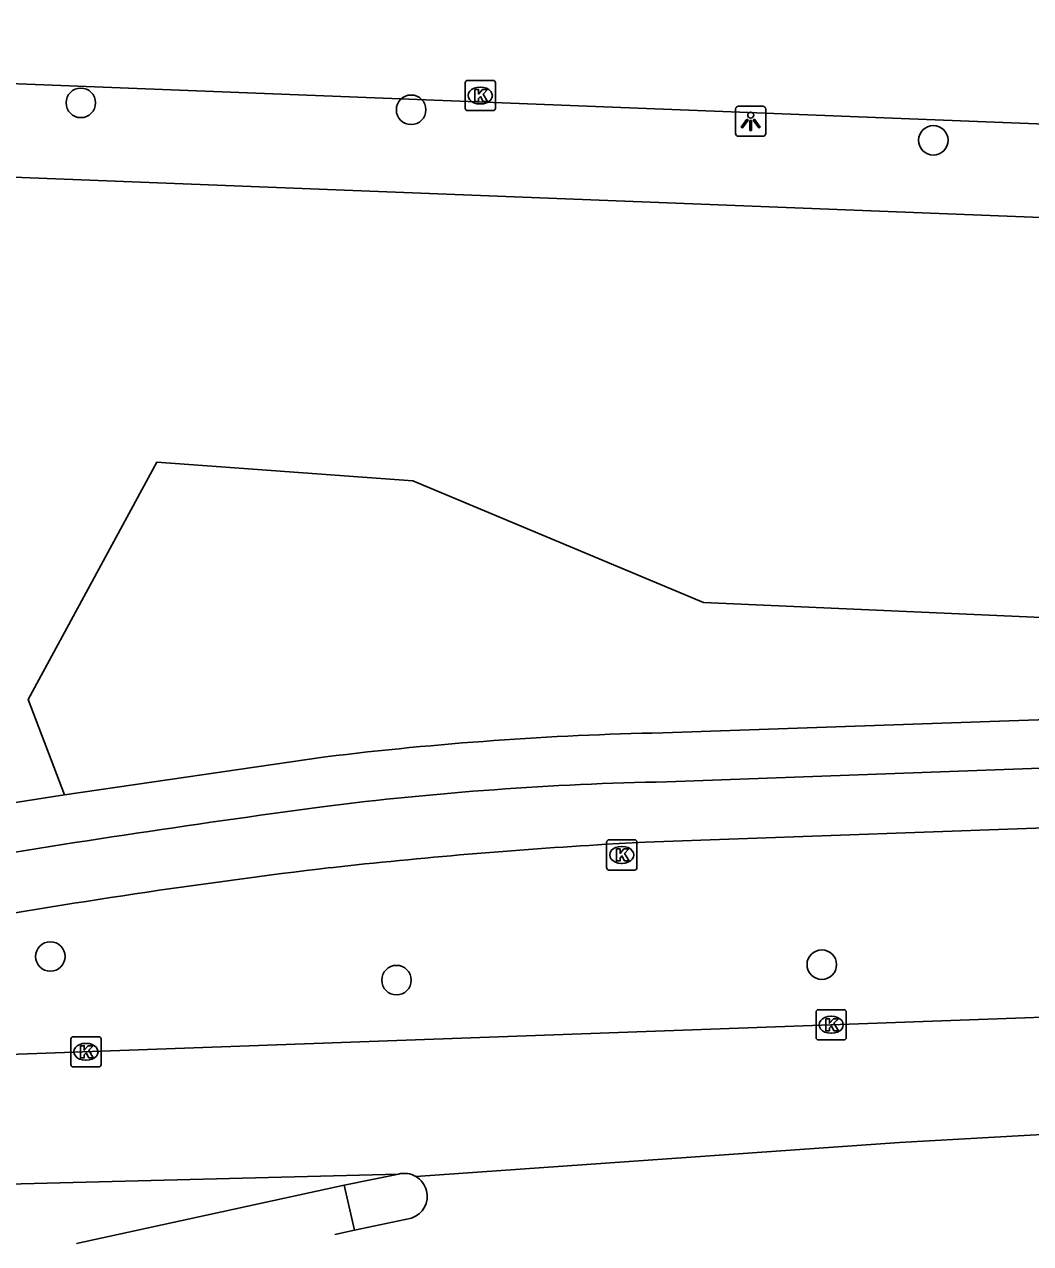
# Model space of a CAD drawing. Extents: x 161355 to 162026, y 386504 to 387459.
# Drawn here: x 161544.79 to 161578.13, y 386510.49 to 386550.88 of the extents above; entities that cross this region are included whole.
import ezdxf

# ---------------------------------------------------------------- set-up
doc = ezdxf.new("R2010")
doc.units = 0
for name, color, linetype in [('IMGEO_Boom', 7, 'Continuous'), ('IMGEO_Fietspad_gesloten', 7, 'Continuous'), ('IMGEO_Groenvoorziening', 7, 'Continuous'), ('IMGEO_Kolk', 7, 'Continuous'), ('IMGEO_Lichtpunt', 7, 'Continuous'), ('IMGEO_Rijbaan_lokaal_open', 7, 'Continuous'), ('IMGEO_Rijbaan_regionaal_gesloten', 7, 'Continuous'), ('IMGEO_Verkeerseiland_gesloten', 7, 'Continuous'), ('IMGEO_Voetpad_open', 7, 'Continuous')]:
    doc.layers.add(name, color=color, linetype=linetype)

msp = doc.modelspace()

# ---------------------------------------------------------------- linework, layer by layer
at = {"layer": 'IMGEO_Boom'}
for centre in [(161546.661, 386548.277), (161557.604, 386548.048), (161574.909, 386547.037), (161545.65, 386520), (161571.212, 386519.731), (161557.12, 386519.217)]:
    msp.add_circle(centre, 0.489, dxfattribs=at)
at = {"layer": 'IMGEO_Fietspad_gesloten'}
for points in [[(161566.083, 386525.787), (161602.639, 386527.118)], [(161602.335, 386525.109), (161565.359, 386523.787), (161564.071, 386523.717)]]:
    msp.add_lwpolyline(points, dxfattribs=at)
for centre, radius, start, end in [((161568.094, 386418.821), 106.985, 91.07694, 97.21405), ((161609.208, 386119.623), 408.99, 97.66471, 99.52124), ((161574.629, 386345.021), 179.007, 93.38124, 96.31626), ((161580.358, 386308.626), 215.819, 96.765, 100.23849)]:
    msp.add_arc(centre, radius, start, end, dxfattribs=at)
at = {"layer": 'IMGEO_Groenvoorziening'}
msp.add_lwpolyline([(161602.987, 386538.947), (161595.433, 386541.246), (161591.465, 386530.65), (161567.289, 386531.721), (161557.662, 386535.762), (161549.184, 386536.378), (161544.917, 386528.512), (161546.114, 386525.354)], dxfattribs=at)
at = {"layer": 'IMGEO_Kolk'}
for p, q in [((161559.395, 386548.094), (161559.395, 386548.946)), ((161559.47, 386549.02), (161560.322, 386549.02)), ((161560.396, 386548.946), (161560.396, 386548.094)), ((161559.883, 386548.8), (161559.908, 386548.8)), ((161559.906, 386548.24), (161559.881, 386548.24)), ((161560.322, 386548.02), (161559.47, 386548.02)), ((161564.159, 386523.865), (161565.011, 386523.865)), ((161564.084, 386522.939), (161564.084, 386523.791)), ((161564.572, 386523.645), (161564.597, 386523.645)), ((161565.085, 386523.791), (161565.085, 386522.939)), ((161564.595, 386523.085), (161564.57, 386523.085)), ((161565.011, 386522.865), (161564.159, 386522.865)), ((161571.023, 386517.312), (161571.023, 386518.164)), ((161571.098, 386518.238), (161571.95, 386518.238)), ((161572.024, 386518.164), (161572.024, 386517.312)), ((161571.511, 386518.018), (161571.536, 386518.018)), ((161546.403, 386517.343), (161547.255, 386517.343)), ((161571.534, 386517.458), (161571.509, 386517.458)), ((161546.328, 386516.417), (161546.328, 386517.269)), ((161546.816, 386517.123), (161546.841, 386517.123)), ((161547.329, 386517.269), (161547.329, 386516.417)), ((161571.95, 386517.238), (161571.098, 386517.238)), ((161546.839, 386516.563), (161546.814, 386516.563)), ((161547.255, 386516.343), (161546.403, 386516.343))]:
    msp.add_line(p, q, dxfattribs=at)
for points in [[(161559.395, 386548.094), (161559.395, 386548.946)], [(161559.47, 386549.02), (161560.322, 386549.02)], [(161560.396, 386548.946), (161560.396, 386548.094)], [(161559.716, 386548.72), (161559.839, 386548.72), (161559.839, 386548.569), (161559.969, 386548.72), (161560.133, 386548.72), (161559.987, 386548.569), (161560.14, 386548.32), (161559.988, 386548.32), (161559.903, 386548.484), (161559.839, 386548.417), (161559.839, 386548.32), (161559.716, 386548.32), (161559.716, 386548.72)], [(161560.322, 386548.02), (161559.47, 386548.02)], [(161564.159, 386523.865), (161565.011, 386523.865)], [(161564.084, 386522.939), (161564.084, 386523.791)], [(161564.405, 386523.565), (161564.528, 386523.565), (161564.528, 386523.414), (161564.658, 386523.565), (161564.822, 386523.565), (161564.676, 386523.414), (161564.829, 386523.165), (161564.677, 386523.165), (161564.592, 386523.329), (161564.528, 386523.262), (161564.528, 386523.165), (161564.405, 386523.165), (161564.405, 386523.565)], [(161565.085, 386523.791), (161565.085, 386522.939)], [(161565.011, 386522.865), (161564.159, 386522.865)], [(161571.023, 386517.312), (161571.023, 386518.164)], [(161571.098, 386518.238), (161571.95, 386518.238)], [(161572.024, 386518.164), (161572.024, 386517.312)], [(161571.344, 386517.938), (161571.467, 386517.938), (161571.467, 386517.787), (161571.597, 386517.938), (161571.761, 386517.938), (161571.615, 386517.787), (161571.768, 386517.538), (161571.616, 386517.538), (161571.531, 386517.702), (161571.467, 386517.635), (161571.467, 386517.538), (161571.344, 386517.538), (161571.344, 386517.938)], [(161546.403, 386517.343), (161547.255, 386517.343)], [(161546.328, 386516.417), (161546.328, 386517.269)], [(161546.649, 386517.043), (161546.772, 386517.043), (161546.772, 386516.892), (161546.902, 386517.043), (161547.066, 386517.043), (161546.92, 386516.892), (161547.073, 386516.643), (161546.921, 386516.643), (161546.836, 386516.807), (161546.772, 386516.74), (161546.772, 386516.643), (161546.649, 386516.643), (161546.649, 386517.043)], [(161547.329, 386517.269), (161547.329, 386516.417)], [(161571.95, 386517.238), (161571.098, 386517.238)], [(161547.255, 386516.343), (161546.403, 386516.343)]]:
    msp.add_lwpolyline(points, dxfattribs=at)
for centre, start, end in [((161559.472, 386548.944), 91.552, 178.448), ((161559.472, 386548.944), 91.552, 178.448), ((161560.32, 386548.944), 1.552, 88.448), ((161560.32, 386548.944), 1.552, 88.448), ((161559.472, 386548.096), 181.552, 268.448), ((161559.472, 386548.096), 181.552, 268.448), ((161560.32, 386548.096), 271.552, 358.448), ((161560.32, 386548.096), 271.552, 358.448), ((161564.161, 386523.789), 91.552, 178.448), ((161564.161, 386523.789), 91.552, 178.448), ((161565.009, 386523.789), 1.552, 88.448), ((161565.009, 386523.789), 1.552, 88.448), ((161564.161, 386522.941), 181.552, 268.448), ((161564.161, 386522.941), 181.552, 268.448), ((161565.009, 386522.941), 271.552, 358.448), ((161565.009, 386522.941), 271.552, 358.448), ((161571.1, 386518.162), 91.552, 178.448), ((161571.1, 386518.162), 91.552, 178.448), ((161571.948, 386518.162), 1.552, 88.448), ((161571.948, 386518.162), 1.552, 88.448), ((161546.405, 386517.267), 91.552, 178.448), ((161546.405, 386517.267), 91.552, 178.448), ((161547.253, 386517.267), 1.552, 88.448), ((161547.253, 386517.267), 1.552, 88.448), ((161571.1, 386517.314), 181.552, 268.448), ((161571.1, 386517.314), 181.552, 268.448), ((161571.948, 386517.314), 271.552, 358.448), ((161571.948, 386517.314), 271.552, 358.448), ((161546.405, 386516.419), 181.552, 268.448), ((161546.405, 386516.419), 181.552, 268.448), ((161547.253, 386516.419), 271.552, 358.448), ((161547.253, 386516.419), 271.552, 358.448)]:
    msp.add_arc(centre, 0.0765, start, end, dxfattribs=at)
for centre, major_axis, ratio, start_param, end_param in [((161559.882, 386548.52), (-0.387, 0.002), 0.722429, 4.712389, 7.853982), ((161559.907, 386548.52), (-0.39, 0.002), 0.717154, 1.570796, 4.712389), ((161564.571, 386523.365), (-0.387, 0.002), 0.722429, 4.712389, 7.853982), ((161564.596, 386523.365), (-0.39, 0.002), 0.717154, 1.570796, 4.712389), ((161571.51, 386517.738), (-0.387, 0.002), 0.722429, 4.712389, 7.853982), ((161571.535, 386517.738), (-0.39, 0.002), 0.717154, 1.570796, 4.712389), ((161546.815, 386516.843), (-0.387, 0.002), 0.722429, 4.712389, 7.853982), ((161546.84, 386516.843), (-0.39, 0.002), 0.717154, 1.570796, 4.712389)]:
    msp.add_ellipse(centre, major_axis=major_axis, ratio=ratio, start_param=start_param, end_param=end_param, dxfattribs=at)
at = {"layer": 'IMGEO_Lichtpunt'}
for p, q in [((161568.357, 386548.072), (161568.357, 386547.265)), ((161568.357, 386548.072), (161568.357, 386547.265)), ((161569.259, 386548.167), (161568.451, 386548.167)), ((161569.259, 386548.167), (161568.451, 386548.167)), ((161569.353, 386547.265), (161569.353, 386548.072)), ((161569.353, 386547.265), (161569.353, 386548.072)), ((161568.451, 386547.171), (161569.259, 386547.171)), ((161568.451, 386547.171), (161569.259, 386547.171))]:
    msp.add_line(p, q, dxfattribs=at)
for points in [[(161568.731, 386547.736), (161568.77, 386547.708), (161568.582, 386547.446), (161568.544, 386547.473), (161568.731, 386547.736)], [(161568.833, 386547.688), (161568.88, 386547.688), (161568.88, 386547.366), (161568.833, 386547.366), (161568.833, 386547.688)], [(161568.943, 386547.708), (161568.981, 386547.735), (161569.168, 386547.473), (161569.129, 386547.445), (161568.943, 386547.708)]]:
    msp.add_lwpolyline(points, dxfattribs=at)
msp.add_circle((161568.856, 386547.87), 0.0994, dxfattribs=at)
for centre, start, end in [((161568.451, 386548.072), 90, 180), ((161568.451, 386548.072), 90, 180), ((161569.259, 386548.072), 0, 90), ((161569.259, 386548.072), 0, 90), ((161568.451, 386547.265), 180, 270), ((161568.451, 386547.265), 180, 270), ((161569.259, 386547.265), 270, 0), ((161569.259, 386547.265), 270, 360)]:
    msp.add_arc(centre, 0.0946, start, end, dxfattribs=at)
at = {"layer": 'IMGEO_Rijbaan_lokaal_open'}
msp.add_lwpolyline([(161599.434, 386546.759), (161500.134, 386550.654), (161497.521, 386550.877)], dxfattribs=at)
at = {"layer": 'IMGEO_Rijbaan_regionaal_gesloten'}
for points in [[(161507.69, 386515.477), (161543.963, 386516.739), (161579.775, 386518.037), (161584.476, 386518.298)], [(161603.091, 386516.185), (161586.379, 386514.544), (161573.787, 386513.839), (161557.763, 386512.711)], [(161557.184, 386512.791), (161544.248, 386512.462), (161507.615, 386511.531)], [(161555.386, 386512.427), (161557.184, 386512.791)], [(161546.515, 386510.489), (161555.386, 386512.427)], [(161557.62, 386511.336), (161555.733, 386510.936)], [(161555.733, 386510.936), (161555.079, 386510.796)]]:
    msp.add_lwpolyline(points, dxfattribs=at)
for centre, radius, start, end in [((161557.378, 386512.058), 0.758, 59.4502, 104.8164), ((161557.374, 386512.053), 0.764, 14.3631, 59.3767), ((161557.378, 386512.056), 0.76, 288.6059, 14.244)]:
    msp.add_arc(centre, radius, start, end, dxfattribs=at)
at = {"layer": 'IMGEO_Verkeerseiland_gesloten'}
msp.add_lwpolyline([(161555.733, 386510.936), (161555.386, 386512.427)], dxfattribs=at)
at = {"layer": 'IMGEO_Voetpad_open'}
for points in [[(161497.644, 386547.873), (161499.936, 386547.558), (161603.247, 386543.507), (161602.987, 386538.947)], [(161602.603, 386528.678), (161565.945, 386527.41)], [(161554.77, 386526.613), (161546.114, 386525.354)], [(161546.114, 386525.354), (161541.234, 386524.591)]]:
    msp.add_lwpolyline(points, dxfattribs=at)
msp.add_arc((161568.219, 386416.786), 110.647, 91.17749, 96.98136, dxfattribs=at)

doc.saveas('drawing.dxf')
